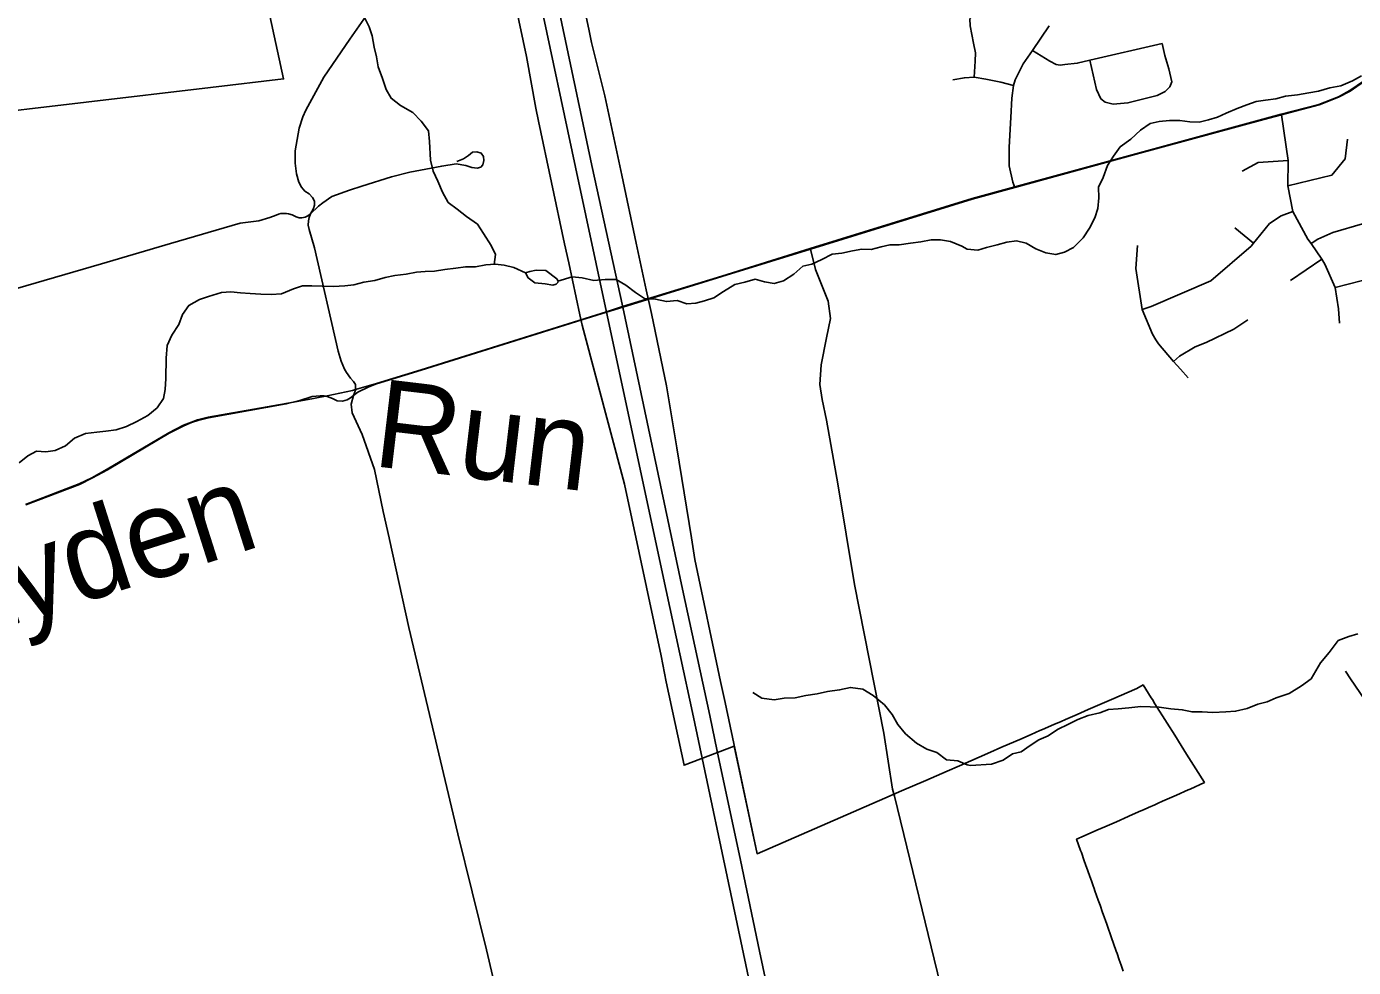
# Model space of a CAD drawing. Extents: x 114843 to 284848, y 317643 to 566895.
# Drawn here: x 165679 to 173243, y 419999 to 425361 of the extents above; entities that cross this region are included whole.
import ezdxf

# ---------------------------------------------------------------- set-up
doc = ezdxf.new("R2010")
doc.units = 0
for name, color, linetype in [('GM_X_City_Street', 7, 'Continuous'), ('GM_X_Corporation', 7, 'Continuous'), ('GM_X_County_Road', 7, 'Continuous'), ('GM_X_Interstate_Route', 7, 'Continuous'), ('GM_X_Minor_Lake', 7, 'Continuous'), ('GM_X_Minor_River', 7, 'Continuous'), ('GM_X_Minor_River_Text', 7, 'Continuous'), ('GM_X_Township', 7, 'Continuous')]:
    doc.layers.add(name, color=color, linetype=linetype)

msp = doc.modelspace()

# ---------------------------------------------------------------- linework, layer by layer
at = {"layer": 'GM_X_City_Street'}
for p, q in [((172672.1, 424125.5), (172566.9, 424213)), ((172884.3, 423914), (173061.6, 424034.5)), ((171027.5, 419324.8), (170625.8, 420974))]:
    msp.add_line(p, q, dxfattribs=at)
for points in [[(167543.4, 423259), (167554.6, 423289.1), (167553.5, 423321.7), (167543.1, 423338.6), (167524.9, 423357.3), (167502.6, 423389.6), (167490.3, 423407.4), (167472.8, 423453.1), (167454.3, 423510.8), (167320.7, 424099), (167290.5, 424204.2), (167284.9, 424229.1), (167285.2, 424252.8), (167290.4, 424272.5), (167298.3, 424294.1), (167314.8, 424323.1), (167319.5, 424342.3), (167319.3, 424366.3), (167309.5, 424387), (167289.5, 424407), (167265.3, 424422.5), (167245.7, 424445.5), (167231.6, 424474.1), (167217.4, 424522.1), (167209.5, 424583.1), (167210.9, 424652.5), (167232.2, 424782.2), (167253.9, 424847.2), (167271.2, 424883.4), (167373.8, 425072.1), (167520.9, 425289.4), (167654.7, 425479.6)], [(171080.5, 425072.5), (171086.3, 425163.6), (171087.4, 425211), (171077.6, 425266.7), (171057.9, 425364.8), (171056.1, 425404.1), (171076.6, 425427.6), (171117, 425448.5), (171261.7, 425492.6)], [(171313.1, 424443.9), (171301, 424474.6), (171279.9, 424567.7), (171279.1, 424673.6), (171289, 424842.3), (171296.1, 424953), (171304.6, 425024.6), (171313.5, 425058), (171360, 425149), (171412.3, 425224.1), (171508.4, 425364.1)], [(171412.3, 425224.1), (171511.3, 425163.1), (171547.7, 425145), (171570.6, 425140.8), (171597.5, 425143.8), (171667.7, 425151.7), (171740.6, 425168.6), (172151.2, 425263.7)], [(171740.6, 425168.6), (171778.6, 425001.2), (171803.4, 424949.1), (171828.1, 424930.6), (171873.3, 424919.3), (171957.3, 424925.9), (172123.7, 424968.6), (172168.9, 424990), (172195.8, 425017.2), (172207, 425045.4), (172191, 425120.7), (172167.2, 425196.1), (172151.2, 425263.7)], [(170958.9, 425056.8), (171024.6, 425069), (171080.5, 425072.5), (171147.5, 425060.6), (171232.4, 425044.1), (171304.6, 425024.6)], [(173162.4, 423671.1), (173157.8, 423751.9), (173138.5, 423874.5), (173080.1, 424005.9), (173061.6, 424034.5), (173001.4, 424124.4), (172983.3, 424149.2), (172896.9, 424307), (172868.3, 424453.3), (172870.2, 424598), (172832.2, 424858.1)], [(172868.3, 424453.3), (173119.6, 424514.6), (173196, 424607.7), (173208.6, 424719)], [(167298.3, 424294.1), (167342.2, 424337.5), (167368.5, 424356.6), (167419.1, 424392.6), (167519.7, 424427.6), (167589.4, 424451.2), (167759.8, 424504.7), (167864.1, 424531.4), (168045.3, 424566), (168128.5, 424577.7), (168182.2, 424568.9), (168216.5, 424558), (168247.1, 424554.5), (168268.3, 424559.3), (168280.2, 424573.3), (168285.6, 424598.3), (168283.6, 424620.5), (168270.5, 424638.9), (168245.5, 424646.1), (168221.4, 424644.1), (168197.5, 424626.3), (168169.9, 424606.7), (168131.1, 424591.6)], [(172607.3, 424537.5), (172698.9, 424586.4), (172870.2, 424598)], [(165570.9, 423852.8), (166106.5, 424008.4), (166499.9, 424125.1), (166895.7, 424240.9), (167002.5, 424253.4), (167065.8, 424273.5), (167101, 424286.3), (167115.7, 424290.9), (167129, 424295), (167141.1, 424296), (167160.8, 424294.8), (167172.4, 424292.6), (167193.4, 424288.7), (167214.9, 424276.8), (167231.9, 424271.6), (167248.9, 424271.3), (167267.2, 424275), (167281.9, 424282.2), (167298.3, 424294.1)], [(172037.2, 423748), (172089, 423765.9), (172429.7, 423911.5), (172658.7, 424109.6), (172672.1, 424125.5), (172690.5, 424147.4), (172764, 424238.3), (172830.7, 424282.3), (172896.9, 424307)], [(173001.4, 424124.4), (173040.3, 424149.6), (173124.7, 424187.8), (173294, 424236.4)], [(172300, 423359), (172256.2, 423408.7), (172215.9, 423452.2), (172131.3, 423552.5), (172115.4, 423575.7), (172096.3, 423607.5), (172037.2, 423748), (172001.5, 423982), (172011.4, 424113.9)], [(170625.8, 420974), (170615.7, 421015.2), (170566.2, 421334.1), (170398.5, 422180.3), (170303.7, 422755), (170238, 423117.1), (170213.5, 423235.2), (170201.1, 423321.8), (170208.2, 423432.2), (170238.6, 423586.1), (170261.4, 423696.6), (170248.9, 423795.1), (170176.7, 423975.8), (170147.3, 424092.6)], [(173138.5, 423874.5), (173286.1, 423911.4), (173348.2, 423917.3)], [(172215.9, 423452.2), (172250.8, 423483), (172340.1, 423535.5), (172403.4, 423560.2), (172560.3, 423636.1), (172640.1, 423689.6)], [(167747.8, 422436.6), (167745.5, 422447), (167712.4, 422596.8), (167661.7, 422835.6), (167591.3, 423036.5), (167535.2, 423158.9), (167529.1, 423209.3), (167543.4, 423259)], [(168591.5, 418854.2), (168587.8, 418864.1), (168566.6, 418896.3), (168548.3, 418932.2), (168538.2, 418978.9), (168514.7, 419165.7), (168503.4, 419236.5), (168473.2, 419367.3), (168434, 419530.4), (168417, 419604.3), (168300.7, 420099.1), (168136.5, 420760.2), (167858.2, 421935.6), (167747.8, 422436.6)], [(173876.4, 420023.2), (173807.1, 420368.9), (173791.3, 420471.7), (173767.2, 420628.2), (173765.7, 420637.7), (173740.6, 420730.3), (173726.8, 420781.3), (173725.1, 420787.6), (173692.6, 420881.1), (173675.3, 420931), (173673.2, 420936.9), (173629.8, 421026.1), (173606.7, 421073.6), (173584.1, 421120.2), (173552.2, 421163.5), (173489.7, 421248.5), (173476, 421267.1), (173430.4, 421335.8), (173278.1, 421565.5), (173226.3, 421643.8), (173197, 421687.8)]]:
    msp.add_lwpolyline(points, dxfattribs=at)
at = {"layer": 'GM_X_Corporation'}
for points in [[(171930, 419978.4), (171918.1, 420012.4), (171907.7, 420042.1), (171895.1, 420077.9), (171890.1, 420092), (171861.9, 420172.6), (171840.5, 420233.4), (171836.6, 420244.5), (171815.9, 420302.7), (171812.6, 420312.1), (171798.2, 420352.9), (171787.9, 420381.9), (171769, 420435.1), (171764, 420449.3), (171758.8, 420463.9), (171748.8, 420492.1), (171739.9, 420517.2), (171728.6, 420549.2), (171715.8, 420585.1), (171708.4, 420606.1), (171691.8, 420653), (171687.5, 420665), (171675.8, 420697.9), (171664.6, 420729.6), (171708, 420748.8), (171779.6, 420780.6), (171825.2, 420799.6), (171892, 420829.3), (171913, 420838.6), (171937.5, 420849.5), (171982.7, 420869.5), (172029.9, 420890.5), (172046.2, 420897.7), (172074, 420910), (172110.1, 420926.1), (172129.7, 420934.8), (172154.3, 420945.7), (172180.1, 420957.2), (172233.8, 420981), (172299.8, 421010.3), (172310.8, 421015.1), (172393, 421052.8), (172344, 421130.8), (172317.8, 421172.5), (172291.6, 421214.1), (172260.5, 421263.6), (172223.4, 421322.7), (172181.2, 421389.9), (172110.9, 421501.8), (172096.3, 421524.9), (172090.3, 421534.5), (172043.6, 421608.9), (172008.5, 421588.8), (171862.9, 421525.4), (171797, 421496.8), (171731.2, 421468.1), (171667.4, 421440.3), (171601.8, 421411.8), (171576.1, 421400.6), (171534.5, 421382.5), (171469.2, 421354), (171455.7, 421348.1), (171405.7, 421326.3), (171340.9, 421298.2), (171317.3, 421287.8), (171233.4, 421251.4), (171173.1, 421225.1), (170996.9, 421148.4), (170926.4, 421117.7), (170805, 421065), (170665.8, 421004.5), (170570.7, 420963.2), (169842.7, 420646.9), (169660.7, 421508.8), (169635.3, 421629.2), (169488.8, 422323.7), (169468.8, 422446.3), (169384.8, 422960.8), (169327.2, 423313.7), (169240.3, 423724.6), (169232.7, 423760.5), (169210.9, 423861.1), (169154.3, 424125.9), (169071.5, 424513.9), (168974.9, 424966.5), (168943.1, 425096.1), (168917.1, 425200.8), (168899.8, 425270.3), (168883.7, 425345.8), (168830.6, 425594.7)], [(168465.5, 425484.5), (168528.2, 425191), (168581, 424895.5), (168596.7, 424822.2), (168745.9, 424123), (168769.1, 424014.6), (168832.5, 423717.7), (168845.7, 423659), (169087.7, 422753.2), (169295.6, 421775.1), (169325.6, 421627), (169426.7, 421151.2), (169713.2, 421260.2), (169842.7, 420646.9), (170570.7, 420963.2), (170665.8, 421004.5), (170805, 421065), (170926.4, 421117.7), (170996.9, 421148.4), (171173.1, 421225.1), (171233.4, 421251.4), (171317.3, 421287.8), (171340.9, 421298.2), (171405.7, 421326.3), (171455.7, 421348.1), (171469.2, 421354), (171534.5, 421382.5), (171576.1, 421400.6), (171601.8, 421411.8), (171667.4, 421440.3), (171731.2, 421468.1), (171797, 421496.8), (171862.9, 421525.4), (172008.5, 421588.8), (172043.6, 421608.9), (172090.3, 421534.5), (172096.3, 421524.9), (172110.9, 421501.8), (172181.2, 421389.9), (172223.4, 421322.7), (172260.5, 421263.6), (172291.6, 421214.1), (172317.8, 421172.5), (172344, 421130.8), (172393, 421052.8), (172310.8, 421015.1), (172299.8, 421010.3), (172233.8, 420981), (172180.1, 420957.2), (172154.3, 420945.7), (172129.7, 420934.8), (172110.1, 420926.1), (172074, 420910), (172046.2, 420897.7), (172029.9, 420890.5), (171982.7, 420869.5), (171937.5, 420849.5), (171913, 420838.6), (171892, 420829.3), (171825.2, 420799.6), (171779.6, 420780.6), (171708, 420748.8), (171664.6, 420729.6), (171675.8, 420697.9), (171687.5, 420665), (171691.8, 420653), (171708.4, 420606.1), (171715.8, 420585.1), (171728.6, 420549.2), (171739.9, 420517.2), (171748.8, 420492.1), (171758.8, 420463.9), (171764, 420449.3), (171769, 420435.1), (171787.9, 420381.9), (171798.2, 420352.9), (171812.6, 420312.1), (171815.9, 420302.7), (171836.6, 420244.5), (171840.5, 420233.4), (171861.9, 420172.6), (171890.1, 420092), (171895.1, 420077.9), (171907.7, 420042.1), (171918.1, 420012.4), (171930, 419978.4)], [(165308.8, 424846.3), (166727, 425013.6), (167144.4, 425062.8), (167064.7, 425422.3)], [(167064.7, 425422.3), (167144.4, 425062.8), (166727, 425013.6), (165308.8, 424846.3)]]:
    msp.add_lwpolyline(points, dxfattribs=at)
at = {"layer": 'GM_X_County_Road'}
for points in [[(172882.1, 424871.2), (173047, 424914.4), (173157.9, 424958.3), (173223.6, 424993), (173306, 425049.6), (173434.9, 425134.6), (173530.1, 425187.7), (173613.9, 425218.7), (173688.4, 425237.9), (173928.5, 425267.6), (174507.1, 425300)], [(172731.1, 424830.6), (172832.2, 424858.1), (172882.1, 424871.2)], [(169243.8, 423812.9), (169642.3, 423935.8), (170147.3, 424092.6), (171069.7, 424377.4), (171313.1, 424443.9), (172003.4, 424632.9), (172731.1, 424830.6)], [(168844.1, 423688.6), (168984.9, 423732.7), (169077.4, 423761.6), (169243.8, 423812.9)], [(165675, 422634.2), (165979.8, 422751.7), (166051.7, 422786.9), (166140.4, 422835.3), (166491.1, 423042.9), (166575.1, 423086), (166619.9, 423103.7), (166655.3, 423116.1), (166716, 423131.3), (167159.2, 423210.5), (167237.3, 423229.8), (167306.9, 423252.4), (167352.3, 423256.8), (167375.9, 423256.1), (167393, 423253), (167422.4, 423240.2), (167450.1, 423228.2), (167480.2, 423226.8), (167506.2, 423233.5), (167525.6, 423245.8), (167543.4, 423259), (167567.5, 423276.6), (167626, 423305.2), (167674.4, 423324.3), (167928.8, 423402.2), (168844.1, 423688.6)]]:
    msp.add_lwpolyline(points, dxfattribs=at)
at = {"layer": 'GM_X_Interstate_Route'}
for p, q in [((169747.9, 420609.2), (169616.3, 421231.6)), ((169857.5, 420090.6), (169747.9, 420609.2))]:
    msp.add_line(p, q, dxfattribs=at)
for points in [[(171474.3, 412035.7), (171312.4, 412767.5), (171241.7, 413148.7), (171057.8, 414018.5), (170637.6, 415985.9), (169978.9, 419070.3), (169481.1, 421425.2), (169325.4, 422146.7), (168984.9, 423732.7), (168808.8, 424560), (168394.5, 426505.7), (168268.7, 427111.2)], [(169616.3, 421231.6), (169573.6, 421433.9), (169417.8, 422155.4), (169077.4, 423761.6), (168901.3, 424568.7), (168587.9, 426054.1)], [(171139.2, 414079.1), (170728.4, 416002.5), (170069.1, 419089.6), (169857.5, 420090.6)]]:
    msp.add_lwpolyline(points, dxfattribs=at)
at = {"layer": 'GM_X_Minor_Lake'}
for points in [[(168700.9, 423923.4), (168639.1, 423969.9), (168583.1, 423972.3), (168547.1, 423964.4), (168523, 423956.6), (168538.9, 423928.4), (168576.2, 423899.7), (168634.7, 423893.7), (168678.6, 423887.4)], [(168678.6, 423887.4), (168697.2, 423893.1), (168702.3, 423896.9), (168706.5, 423903), (168708.3, 423909.6), (168700.9, 423923.4)]]:
    msp.add_lwpolyline(points, dxfattribs=at)
at = {"layer": 'GM_X_Minor_River'}
for points in [[(168344.9, 424005.4), (168351.6, 424061.9), (168327.9, 424112.2), (168284.4, 424180.7), (168248.7, 424235.1), (168186.9, 424277.6), (168133.2, 424320), (168081.4, 424358.4), (168049.7, 424416.8), (168024.1, 424479.1), (167996.5, 424537.5), (167980.8, 424599.8), (167975.5, 424706.1), (167969.8, 424766.3), (167928.2, 424820.7), (167880.4, 424871.2), (167810.7, 424911.7), (167756.9, 424952.2), (167729.2, 425002.5), (167707.6, 425064.8), (167684, 425131.1), (167674.3, 425187.4), (167660.7, 425243.6), (167649, 425307.9), (167631.4, 425360.1), (167603.7, 425416.5)], [(173289, 425079.7), (173236.8, 425052), (173170.6, 425022.4), (173108.5, 425010.8), (173042.3, 424993.3), (172988.2, 424983.7), (172924.1, 424972.1), (172856, 424964.6), (172799.9, 424949), (172741.8, 424941.4), (172687.7, 424933.8), (172635.5, 424914.1), (172579.4, 424894.5), (172517.1, 424866.8), (172467, 424845.1), (172416.8, 424829.5), (172362.7, 424815.8), (172310.7, 424818.2), (172252.7, 424824.7), (172194.7, 424825.1), (172134.6, 424819.6), (172084.5, 424807.9), (172028.2, 424770.2), (171973.8, 424718.4), (171913.5, 424674.7), (171875.2, 424622.8), (171840.8, 424568.9), (171816.3, 424500.9), (171789.9, 424444.9), (171791.5, 424384.7), (171785.2, 424324.5), (171768.8, 424270.4), (171738.4, 424212.5), (171702, 424156.6), (171647.6, 424100.8), (171595.4, 424075.1), (171545.3, 424061.4), (171489.3, 424071.9), (171431.4, 424094.4), (171377.6, 424126.9), (171321.7, 424139.4), (171267.6, 424131.8), (171211.4, 424116.1), (171151.3, 424102.5), (171101.2, 424086.9), (171040.2, 424091.9)], [(168707.8, 423910.5), (168788.9, 423934.9), (168846.9, 423928.5), (168912.8, 423914.1), (168976.9, 423919.7), (169038.9, 423919.4), (169094.7, 423886.9), (169150.4, 423844.5), (169202.2, 423810.1), (169264.2, 423807.7), (169326.1, 423793.3), (169388.2, 423798.9), (169442.1, 423780.5), (169494.1, 423784.2), (169544.2, 423798), (169596.3, 423815.7), (169652.5, 423851.5), (169716.8, 423891.2), (169772.9, 423904.9), (169833, 423920.6), (169884.9, 423906.3), (169940.9, 423895.9), (169993, 423911.6), (170053.2, 423949.4), (170103.5, 423995.2), (170155.5, 424006.9), (170211.7, 424032.7), (170271.9, 424064.4), (170326, 424070.1), (170386, 424081.8), (170440.1, 424091.5), (170494.1, 424091.2), (170550.2, 424104.9), (170600.3, 424116.6), (170652.3, 424116.3), (170718.4, 424126), (170776.4, 424133.6), (170834.5, 424145.3), (170888.5, 424145), (170946.5, 424136.6), (171010.3, 424110.2), (171040.2, 424091.9)], [(165636.1, 422874.6), (165686.4, 422914.4), (165736.5, 422940.2), (165788.5, 422937.8), (165842.6, 422945.5), (165900.7, 422971.3), (165953, 423015.1), (166015.2, 423040.8), (166079.2, 423048.4), (166131.3, 423054.1), (166189.3, 423061.8), (166249.4, 423081.5), (166307.6, 423109.2), (166369.8, 423145), (166424.1, 423188.8), (166460.4, 423240.7), (166468.7, 423292.8), (166473.1, 423355), (166473.8, 423471.3), (166480.3, 423543.5), (166506.6, 423601.5), (166547, 423663.5), (166567.3, 423719.5), (166603.7, 423771.5), (166663.9, 423805.2), (166716, 423823), (166790.1, 423844.6), (166844.1, 423848.3), (166898.1, 423843.9), (166954.1, 423839.6), (167014.1, 423835.2), (167074.1, 423832.9), (167132.1, 423838.5), (167200.3, 423866.2), (167252.4, 423883.9), (167304.4, 423883.6), (167364.4, 423881.3), (167428.4, 423878.9), (167492.4, 423882.5), (167544.5, 423888.2), (167600.6, 423903.9), (167664.7, 423913.6), (167722.8, 423931.3), (167778.8, 423943), (167842.9, 423950.6), (167901, 423960.3), (167951, 423964), (168005, 423967.7), (168063.1, 423975.4), (168125.1, 423983), (168181.2, 423990.7), (168237.2, 423992.4), (168297.3, 424002), (168349.3, 424005.8), (168401.3, 424001.4)], [(168401.3, 424001.4), (168457.2, 423987), (168523, 423956.6)], [(173268.3, 421899), (173216.2, 421885.3), (173156, 421861.7), (173103.5, 421793.9), (173055.1, 421734.1), (173000.5, 421644.2), (172946.2, 421604.4), (172875.8, 421560.8), (172801.6, 421535.3), (172751.4, 421511.6), (172697.3, 421500), (172637.1, 421474.3), (172571, 421458.8), (172514.9, 421455.2), (172440.9, 421451.7), (172380.8, 421456.2), (172322.8, 421454.6), (172266.8, 421467.1), (172200.8, 421471.6), (172134.9, 421482.1), (172082.8, 421484.6), (172030.8, 421485), (171962.7, 421477.4), (171900.6, 421471.9), (171846.6, 421468.3), (171796.4, 421450.6), (171730.3, 421435), (171672.1, 421411.4), (171617.9, 421385.7), (171555.7, 421354.1), (171501.4, 421318.4), (171449.2, 421296.7), (171399, 421263), (171348.7, 421227.2), (171298.6, 421215.6), (171246.3, 421179.9), (171180.1, 421156.3), (171060.4, 421148.9)], [(169818.8, 421565.6), (169870.6, 421533.1), (169940.5, 421524.7), (169996.6, 421532.4), (170060.6, 421536), (170120.7, 421547.7), (170184.8, 421557.3), (170244.9, 421571), (170312.9, 421580.6), (170375, 421594.3), (170445, 421583.9), (170504.8, 421549.4), (170568.4, 421494.8), (170612.1, 421440.4), (170645.8, 421384.1), (170689.5, 421329.6), (170751.2, 421277.1), (170811, 421242.6), (170866.9, 421224.3), (170922.6, 421181.8), (170986.6, 421175.4), (171040.5, 421153), (171060.4, 421148.9)]]:
    msp.add_lwpolyline(points, dxfattribs=at)
at = {"layer": 'GM_X_Township'}
for points in [[(165673.8, 422637), (165978.6, 422754.5), (166050.5, 422789.7), (166139.2, 422838.2), (166490, 423045.7), (166573.9, 423088.8), (166618.7, 423106.6), (166654.1, 423118.9), (166714.8, 423134.1), (167158, 423213.3), (167313.8, 423241.1), (167391.8, 423255.8), (167536.5, 423286.3), (167553.4, 423292), (167673.2, 423327.1), (167927.6, 423405.1), (168983.8, 423735.5), (169076.2, 423764.5), (169641.2, 423938.6), (170146.1, 424095.4), (171068.5, 424380.2), (171311.9, 424446.7), (172002.2, 424635.8), (172831, 424860.9), (173045.8, 424917.2), (173156.7, 424961.1), (173222.4, 424995.9), (173304.8, 425052.5)], [(173304.8, 425052.5), (173222.4, 424995.9), (173156.7, 424961.1), (173045.8, 424917.2), (172831, 424860.9), (172002.2, 424635.8), (171311.9, 424446.7), (171068.5, 424380.2), (170146.1, 424095.4), (169641.2, 423938.6), (169076.2, 423764.5), (168983.8, 423735.5), (167927.6, 423405.1), (167673.2, 423327.1), (167553.4, 423292), (167536.5, 423286.3), (167391.8, 423255.8), (167313.8, 423241.1), (167158, 423213.3), (166714.8, 423134.1), (166654.1, 423118.9), (166618.7, 423106.6), (166573.9, 423088.8), (166490, 423045.7), (166139.2, 422838.2), (166050.5, 422789.7), (165978.6, 422754.5), (165673.8, 422637)]]:
    msp.add_lwpolyline(points, dxfattribs=at)

# ---------------------------------------------------------------- texts
at = {"layer": 'GM_X_Minor_River_Text'}
for s, height, rotation, p in [('Run', 499.99, 353.22021, (167645.1, 422857)), ('Hayden', 500.06, 17.66096, (164826.7, 421703.7))]:
    msp.add_text(s, height=height, rotation=rotation, dxfattribs=at).set_placement(p)

doc.saveas('drawing.dxf')
